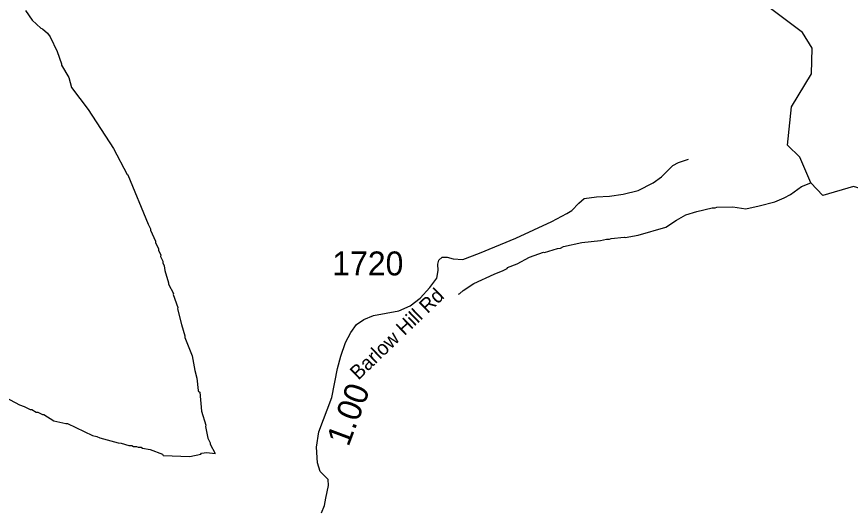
# Model space of a CAD drawing. Extents: x 1248224 to 1454986, y 825081 to 985870.
# Drawn here: x 1354936 to 1359293, y 915166 to 917731 of the extents above; entities that cross this region are included whole.
import ezdxf

# ---------------------------------------------------------------- set-up
doc = ezdxf.new("R2010")
doc.units = 0
for name, color, linetype in [('Exist Hydrographic Creek Single Shore', 7, 'Continuous'), ('Exist Hydrographic Misc Water Feature', 7, 'Continuous'), ('Exist Road Secondary Mileage Hundredths English Label', 7, 'Continuous'), ('Exist Road Secondary Type 51 Attributed', 7, 'Continuous'), ('Exist Road Secondary Type 51 Label', 7, 'Continuous'), ('Exist Road Secondary Type 51 Number Label', 7, 'Continuous')]:
    doc.layers.add(name, color=color, linetype=linetype)

msp = doc.modelspace()

# ---------------------------------------------------------------- linework, layer by layer
at = {"layer": 'Exist Hydrographic Creek Single Shore'}
for points in [[(1359029.7, 916996.2), (1358964.7, 917059.9), (1358985.8, 917259.7), (1359089.8, 917431.6), (1359092.8, 917566.1), (1359043.8, 917649.2), (1358756.8, 917865)], [(1360554.4, 915790.6), (1360536.9, 915761.1), (1360501.8, 915679.7), (1360355.8, 915505.4), (1360153.8, 915420.7), (1359953.8, 915431.3), (1359838.8, 915502.6), (1359668.8, 915712.8), (1359529.8, 916217.9), (1359515.8, 916717.1), (1359417.8, 916811.1), (1359310.4, 916842.9), (1359149.5, 916796), (1359086.3, 916862.1), (1359029.7, 916996.2)]]:
    msp.add_lwpolyline(points, dxfattribs=at)
at = {"layer": 'Exist Hydrographic Misc Water Feature'}
for points in [[(1354982.9, 917763.7), (1355017.7, 917712.3), (1355062, 917671.7), (1355071.8, 917667.5), (1355097.3, 917644.9), (1355111, 917626.6), (1355147.3, 917549.8), (1355169.8, 917485.3), (1355169.7, 917477.3), (1355208.3, 917412.4), (1355223.1, 917360.1), (1355310.7, 917246.2), (1355442.1, 917042.4)], [(1355442.1, 917042.4), (1355513.5, 916905.3), (1355517.5, 916905.2), (1355623.3, 916646.7), (1355635.9, 916622.5), (1355635.8, 916614.5), (1355662.5, 916557.8), (1355662.3, 916549.9), (1355677.6, 916517.5), (1355677.4, 916509.5), (1355688.9, 916485.2), (1355688.7, 916477.2), (1355700.2, 916453), (1355700, 916445.1), (1355707.7, 916428.9), (1355711.2, 916404.8), (1355729.7, 916340.4), (1355729.5, 916332.4), (1355756.5, 916283.8), (1355754.3, 916279.1), (1355778.8, 916211.2), (1355777.2, 916204.5), (1355796.9, 916121.2), (1355815.5, 916062.4), (1355815.3, 916054.4), (1355853.3, 915957.5), (1355867.5, 915881.2), (1355878.6, 915841), (1355885.2, 915776.8), (1355887.1, 915770.7), (1355893, 915768.6), (1355902.8, 915668.4), (1355925.2, 915595.8), (1355923, 915587.9), (1355935.7, 915527.6), (1355947.2, 915503.3), (1355947, 915495.4), (1355973.5, 915447.3)], [(1357244.4, 916279.7), (1357252.5, 916283.6), (1357268.9, 916299.2), (1357325.7, 916335.9), (1357430.8, 916385.5), (1357479.2, 916404.3), (1357499.4, 916413.9), (1357501.6, 916419.8), (1357552, 916438.7), (1357616.8, 916473.2), (1357689.4, 916499.6), (1357694.9, 916498.5), (1357761.8, 916519.9), (1357777.9, 916521.5), (1357794.1, 916529.1), (1357890.5, 916551), (1357986.7, 916560.8), (1358018.9, 916568.1), (1358034.9, 916567.7), (1358043, 916571.5), (1358111.2, 916577.9), (1358117.1, 916576.1), (1358183.4, 916588.3), (1358328.3, 916630.9), (1358385.1, 916667.6), (1358433.7, 916694.6), (1358490.2, 916713.3), (1358570.6, 916731.4), (1358586.6, 916731.1), (1358594.7, 916734.9), (1358678.7, 916736.9), (1358746.7, 916726.5), (1358816.9, 916741.8), (1358899.3, 916763.9), (1358947.8, 916784.8), (1358980.2, 916802), (1359037.1, 916842.7), (1359086.3, 916862.1)], [(1354848.7, 915756.5), (1354951.4, 915702.1), (1354975.3, 915693.5), (1355006.9, 915676.8), (1355014.9, 915676.6), (1355038.7, 915664.1), (1355046.7, 915663.9), (1355070.4, 915651.4), (1355078.4, 915651.2), (1355129.6, 915618.1), (1355193.6, 915603.6), (1355201.3, 915604.4), (1355331.9, 915541.4), (1355355.8, 915536.9), (1355371.7, 915528.5), (1355467, 915502.3), (1355483, 915501.9), (1355522.8, 915489.1), (1355538.8, 915488.7), (1355546.7, 915484.5), (1355562.7, 915484.2), (1355570.6, 915480), (1355586.6, 915479.6), (1355594.5, 915475.5), (1355634.4, 915468.5), (1355697.8, 915443.1), (1355701.6, 915436.9), (1355840.5, 915432.1), (1355897.9, 915444.5), (1355902, 915448.4), (1355930, 915451.8), (1355973.5, 915447.3)]]:
    msp.add_lwpolyline(points, dxfattribs=at)
at = {"layer": 'Exist Road Secondary Type 51 Attributed'}
msp.add_lwpolyline([(1356529.8, 915136.3), (1356545.2, 915175.4), (1356551.1, 915213.3), (1356565.3, 915279.6), (1356564.1, 915311.6), (1356522.7, 915353), (1356508.5, 915398), (1356503.9, 915480.3), (1356515.7, 915560.8), (1356583.1, 915740.7), (1356612.5, 915892.5), (1356630.3, 915956.4), (1356655.1, 916027.5), (1356682.3, 916079.6), (1356711.9, 916121), (1356749.8, 916147.1), (1356801.8, 916168.4), (1356934, 916193.9), (1356993.1, 916219.9), (1357045.2, 916260.2), (1357096, 916314.6), (1357132.7, 916363.2), (1357139.8, 916404.6), (1357137, 916436.4), (1357142.9, 916458.9), (1357160.7, 916474.3), (1357185.5, 916474.3), (1357217.5, 916466), (1357268.3, 916461.2), (1357354.7, 916494.4), (1357545.2, 916572.5), (1357732.8, 916659.6), (1357812, 916702.2), (1357838, 916717.6), (1357874.7, 916756.7), (1357901.9, 916780.4), (1357965.8, 916789.9), (1358034.4, 916793.4), (1358105.4, 916802.9), (1358184.6, 916823), (1358263.1, 916862.7), (1358306.9, 916894.7), (1358366, 916953.9), (1358395.6, 916969.3), (1358446.6, 916986.7)], dxfattribs=at)

# ---------------------------------------------------------------- texts
at = {"layer": 'Exist Road Secondary Mileage Hundredths English Label'}
msp.add_text('1.00', height=125, rotation=69.46, dxfattribs=at).set_placement((1356670.1, 915478.5))
at = {"layer": 'Exist Road Secondary Type 51 Label'}
msp.add_text('Barlow Hill Rd', height=75, rotation=43.9011, dxfattribs=at).set_placement((1356722.2, 915828))
at = {"layer": 'Exist Road Secondary Type 51 Number Label'}
msp.add_text('1720', height=125, dxfattribs=at).set_placement((1356585.4, 916378.6))

doc.saveas('drawing.dxf')
